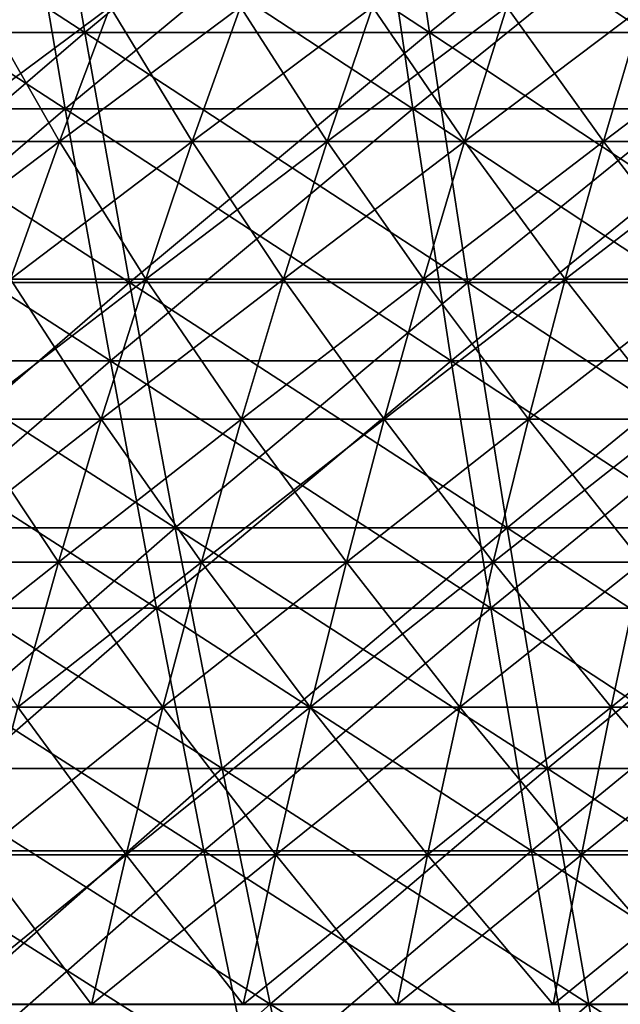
# Model space of a CAD drawing. Header units: millimetres. Extents: x -250 to 250, y -45 to 4150.
# Tile 443 of 656: x -42 to -32, y 3977 to 3993. Entities that reach past the tile are written whole.
import ezdxf

# ---------------------------------------------------------------- set-up
doc = ezdxf.new("R2010")
doc.units = ezdxf.units.MM
doc.header["$LTSCALE"] = 81.481481
for name, color, linetype in [('19', 7, 'CONTINUOUS'), ('20', 7, 'CONTINUOUS'), ('21', 7, 'CONTINUOUS'), ('22', 7, 'CONTINUOUS'), ('23', 7, 'CONTINUOUS'), ('24', 7, 'CONTINUOUS')]:
    doc.layers.add(name, color=color, linetype=linetype)

msp = doc.modelspace()

# ---------------------------------------------------------------- linework, layer by layer
at = {"layer": '19', "color": 7, "linetype": 'CONTINUOUS'}
for points in [[(-42.163, 3996.189, -192.522), (-47.231, 3991.873, -187.79), (-48.072, 3996.189, -191.132), (-42.163, 3996.189, -192.522)], [(-41.426, 3991.873, -189.156), (-47.231, 3991.873, -187.79), (-42.163, 3996.189, -192.522), (-41.426, 3991.873, -189.156)], [(-36.214, 3996.189, -193.729), (-41.426, 3991.873, -189.156), (-42.163, 3996.189, -192.522), (-36.214, 3996.189, -193.729)], [(-35.581, 3991.873, -190.342), (-41.426, 3991.873, -189.156), (-36.214, 3996.189, -193.729), (-35.581, 3991.873, -190.342)], [(-30.231, 3996.189, -194.752), (-35.581, 3991.873, -190.342), (-36.214, 3996.189, -193.729), (-30.231, 3996.189, -194.752)], [(-29.703, 3991.873, -191.347), (-35.581, 3991.873, -190.342), (-30.231, 3996.189, -194.752), (-29.703, 3991.873, -191.347)], [(-41.426, 3991.873, -189.156), (-46.368, 3987.635, -184.357), (-47.231, 3991.873, -187.79), (-41.426, 3991.873, -189.156)], [(-40.668, 3987.635, -185.698), (-46.368, 3987.635, -184.357), (-41.426, 3991.873, -189.156), (-40.668, 3987.635, -185.698)], [(-35.581, 3991.873, -190.342), (-40.668, 3987.635, -185.698), (-41.426, 3991.873, -189.156), (-35.581, 3991.873, -190.342)], [(-34.931, 3987.635, -186.862), (-40.668, 3987.635, -185.698), (-35.581, 3991.873, -190.342), (-34.931, 3987.635, -186.862)], [(-29.703, 3991.873, -191.347), (-34.931, 3987.635, -186.862), (-35.581, 3991.873, -190.342), (-29.703, 3991.873, -191.347)], [(-29.16, 3987.635, -187.849), (-34.931, 3987.635, -186.862), (-29.703, 3991.873, -191.347), (-29.16, 3987.635, -187.849)], [(-40.668, 3987.635, -185.698), (-45.482, 3983.475, -180.834), (-46.368, 3987.635, -184.357), (-40.668, 3987.635, -185.698)], [(-39.891, 3983.475, -182.149), (-45.482, 3983.475, -180.834), (-40.668, 3987.635, -185.698), (-39.891, 3983.475, -182.149)], [(-34.931, 3987.635, -186.862), (-39.891, 3983.475, -182.149), (-40.668, 3987.635, -185.698), (-34.931, 3987.635, -186.862)], [(-34.263, 3983.475, -183.291), (-39.891, 3983.475, -182.149), (-34.931, 3987.635, -186.862), (-34.263, 3983.475, -183.291)], [(-29.16, 3987.635, -187.849), (-34.263, 3983.475, -183.291), (-34.931, 3987.635, -186.862), (-29.16, 3987.635, -187.849)], [(-28.602, 3983.475, -184.259), (-34.263, 3983.475, -183.291), (-29.16, 3987.635, -187.849), (-28.602, 3983.475, -184.259)], [(-39.891, 3983.475, -182.149), (-44.573, 3979.397, -177.223), (-45.482, 3983.475, -180.834), (-39.891, 3983.475, -182.149)], [(-39.095, 3979.397, -178.511), (-44.573, 3979.397, -177.223), (-39.891, 3983.475, -182.149), (-39.095, 3979.397, -178.511)], [(-34.263, 3983.475, -183.291), (-39.095, 3979.397, -178.511), (-39.891, 3983.475, -182.149), (-34.263, 3983.475, -183.291)], [(-33.579, 3979.397, -179.631), (-39.095, 3979.397, -178.511), (-34.263, 3983.475, -183.291), (-33.579, 3979.397, -179.631)], [(-28.602, 3983.475, -184.259), (-33.579, 3979.397, -179.631), (-34.263, 3983.475, -183.291), (-28.602, 3983.475, -184.259)], [(-28.031, 3979.397, -180.579), (-33.579, 3979.397, -179.631), (-28.602, 3983.475, -184.259), (-28.031, 3979.397, -180.579)], [(-39.095, 3979.397, -178.511), (-43.643, 3975.402, -173.525), (-44.573, 3979.397, -177.223), (-39.095, 3979.397, -178.511)], [(-38.279, 3975.402, -174.787), (-43.643, 3975.402, -173.525), (-39.095, 3979.397, -178.511), (-38.279, 3975.402, -174.787)], [(-33.579, 3979.397, -179.631), (-38.279, 3975.402, -174.787), (-39.095, 3979.397, -178.511), (-33.579, 3979.397, -179.631)], [(-32.878, 3975.402, -175.882), (-38.279, 3975.402, -174.787), (-33.579, 3979.397, -179.631), (-32.878, 3975.402, -175.882)], [(-28.031, 3979.397, -180.579), (-32.878, 3975.402, -175.882), (-33.579, 3979.397, -179.631), (-28.031, 3979.397, -180.579)], [(-27.446, 3975.402, -176.812), (-32.878, 3975.402, -175.882), (-28.031, 3979.397, -180.579), (-27.446, 3975.402, -176.812)]]:
    msp.add_3dface(points, dxfattribs=at)
at = {"layer": '20', "color": 7, "linetype": 'CONTINUOUS'}
for points in [[(-47.231, 3991.873, 187.79), (-41.426, 3991.873, 189.156), (-48.072, 3996.189, 191.132), (-47.231, 3991.873, 187.79)], [(-48.072, 3996.189, 191.132), (-41.426, 3991.873, 189.156), (-42.163, 3996.189, 192.522), (-48.072, 3996.189, 191.132)], [(-41.426, 3991.873, 189.156), (-35.581, 3991.873, 190.342), (-42.163, 3996.189, 192.522), (-41.426, 3991.873, 189.156)], [(-42.163, 3996.189, 192.522), (-35.581, 3991.873, 190.342), (-36.214, 3996.189, 193.729), (-42.163, 3996.189, 192.522)], [(-35.581, 3991.873, 190.342), (-29.703, 3991.873, 191.347), (-36.214, 3996.189, 193.729), (-35.581, 3991.873, 190.342)], [(-36.214, 3996.189, 193.729), (-29.703, 3991.873, 191.347), (-30.231, 3996.189, 194.752), (-36.214, 3996.189, 193.729)], [(-46.368, 3987.635, 184.357), (-40.668, 3987.635, 185.698), (-47.231, 3991.873, 187.79), (-46.368, 3987.635, 184.357)], [(-47.231, 3991.873, 187.79), (-40.668, 3987.635, 185.698), (-41.426, 3991.873, 189.156), (-47.231, 3991.873, 187.79)], [(-40.668, 3987.635, 185.698), (-34.931, 3987.635, 186.862), (-41.426, 3991.873, 189.156), (-40.668, 3987.635, 185.698)], [(-41.426, 3991.873, 189.156), (-34.931, 3987.635, 186.862), (-35.581, 3991.873, 190.342), (-41.426, 3991.873, 189.156)], [(-34.931, 3987.635, 186.862), (-29.16, 3987.635, 187.849), (-35.581, 3991.873, 190.342), (-34.931, 3987.635, 186.862)], [(-35.581, 3991.873, 190.342), (-29.16, 3987.635, 187.849), (-29.703, 3991.873, 191.347), (-35.581, 3991.873, 190.342)], [(-45.482, 3983.475, 180.834), (-39.891, 3983.475, 182.149), (-46.368, 3987.635, 184.357), (-45.482, 3983.475, 180.834)], [(-46.368, 3987.635, 184.357), (-39.891, 3983.475, 182.149), (-40.668, 3987.635, 185.698), (-46.368, 3987.635, 184.357)], [(-39.891, 3983.475, 182.149), (-34.263, 3983.475, 183.291), (-40.668, 3987.635, 185.698), (-39.891, 3983.475, 182.149)], [(-40.668, 3987.635, 185.698), (-34.263, 3983.475, 183.291), (-34.931, 3987.635, 186.862), (-40.668, 3987.635, 185.698)], [(-34.263, 3983.475, 183.291), (-28.602, 3983.475, 184.259), (-34.931, 3987.635, 186.862), (-34.263, 3983.475, 183.291)], [(-34.931, 3987.635, 186.862), (-28.602, 3983.475, 184.259), (-29.16, 3987.635, 187.849), (-34.931, 3987.635, 186.862)], [(-44.573, 3979.397, 177.223), (-39.095, 3979.397, 178.511), (-45.482, 3983.475, 180.834), (-44.573, 3979.397, 177.223)], [(-45.482, 3983.475, 180.834), (-39.095, 3979.397, 178.511), (-39.891, 3983.475, 182.149), (-45.482, 3983.475, 180.834)], [(-39.095, 3979.397, 178.511), (-33.579, 3979.397, 179.631), (-39.891, 3983.475, 182.149), (-39.095, 3979.397, 178.511)], [(-39.891, 3983.475, 182.149), (-33.579, 3979.397, 179.631), (-34.263, 3983.475, 183.291), (-39.891, 3983.475, 182.149)], [(-33.579, 3979.397, 179.631), (-28.031, 3979.397, 180.579), (-34.263, 3983.475, 183.291), (-33.579, 3979.397, 179.631)], [(-34.263, 3983.475, 183.291), (-28.031, 3979.397, 180.579), (-28.602, 3983.475, 184.259), (-34.263, 3983.475, 183.291)], [(-43.643, 3975.402, 173.525), (-38.279, 3975.402, 174.787), (-44.573, 3979.397, 177.223), (-43.643, 3975.402, 173.525)], [(-44.573, 3979.397, 177.223), (-38.279, 3975.402, 174.787), (-39.095, 3979.397, 178.511), (-44.573, 3979.397, 177.223)], [(-38.279, 3975.402, 174.787), (-32.878, 3975.402, 175.882), (-39.095, 3979.397, 178.511), (-38.279, 3975.402, 174.787)], [(-39.095, 3979.397, 178.511), (-32.878, 3975.402, 175.882), (-33.579, 3979.397, 179.631), (-39.095, 3979.397, 178.511)], [(-32.878, 3975.402, 175.882), (-27.446, 3975.402, 176.812), (-33.579, 3979.397, 179.631), (-32.878, 3975.402, 175.882)], [(-33.579, 3979.397, 179.631), (-27.446, 3975.402, 176.812), (-28.031, 3979.397, 180.579), (-33.579, 3979.397, 179.631)]]:
    msp.add_3dface(points, dxfattribs=at)
at = {"layer": '21', "color": 7, "linetype": 'CONTINUOUS'}
for points in [[(-41.828, 3997.437, 190.995), (-46.857, 3993.156, 186.302), (-47.69, 3997.437, 189.616), (-41.828, 3997.437, 190.995)], [(-41.097, 3993.156, 187.657), (-46.857, 3993.156, 186.302), (-41.828, 3997.437, 190.995), (-41.097, 3993.156, 187.657)], [(-35.927, 3997.437, 192.192), (-41.097, 3993.156, 187.657), (-41.828, 3997.437, 190.995), (-35.927, 3997.437, 192.192)], [(-35.299, 3993.156, 188.833), (-41.097, 3993.156, 187.657), (-35.927, 3997.437, 192.192), (-35.299, 3993.156, 188.833)], [(-29.991, 3997.437, 193.208), (-35.299, 3993.156, 188.833), (-35.927, 3997.437, 192.192), (-29.991, 3997.437, 193.208)], [(-29.467, 3993.156, 189.831), (-35.299, 3993.156, 188.833), (-29.991, 3997.437, 193.208), (-29.467, 3993.156, 189.831)], [(-41.097, 3993.156, 187.657), (-46.001, 3988.952, 182.897), (-46.857, 3993.156, 186.302), (-41.097, 3993.156, 187.657)], [(-40.346, 3988.952, 184.227), (-46.001, 3988.952, 182.897), (-41.097, 3993.156, 187.657), (-40.346, 3988.952, 184.227)], [(-35.299, 3993.156, 188.833), (-40.346, 3988.952, 184.227), (-41.097, 3993.156, 187.657), (-35.299, 3993.156, 188.833)], [(-34.654, 3988.952, 185.382), (-40.346, 3988.952, 184.227), (-35.299, 3993.156, 188.833), (-34.654, 3988.952, 185.382)], [(-29.467, 3993.156, 189.831), (-34.654, 3988.952, 185.382), (-35.299, 3993.156, 188.833), (-29.467, 3993.156, 189.831)], [(-28.929, 3988.952, 186.361), (-34.654, 3988.952, 185.382), (-29.467, 3993.156, 189.831), (-28.929, 3988.952, 186.361)], [(-40.346, 3988.952, 184.227), (-45.122, 3984.826, 179.403), (-46.001, 3988.952, 182.897), (-40.346, 3988.952, 184.227)], [(-39.576, 3984.826, 180.708), (-45.122, 3984.826, 179.403), (-40.346, 3988.952, 184.227), (-39.576, 3984.826, 180.708)], [(-34.654, 3988.952, 185.382), (-39.576, 3984.826, 180.708), (-40.346, 3988.952, 184.227), (-34.654, 3988.952, 185.382)], [(-33.992, 3984.826, 181.841), (-39.576, 3984.826, 180.708), (-34.654, 3988.952, 185.382), (-33.992, 3984.826, 181.841)], [(-28.929, 3988.952, 186.361), (-33.992, 3984.826, 181.841), (-34.654, 3988.952, 185.382), (-28.929, 3988.952, 186.361)], [(-28.376, 3984.826, 182.801), (-33.992, 3984.826, 181.841), (-28.929, 3988.952, 186.361), (-28.376, 3984.826, 182.801)], [(-39.576, 3984.826, 180.708), (-44.221, 3980.78, 175.822), (-45.122, 3984.826, 179.403), (-39.576, 3984.826, 180.708)], [(-38.786, 3980.78, 177.1), (-44.221, 3980.78, 175.822), (-39.576, 3984.826, 180.708), (-38.786, 3980.78, 177.1)], [(-33.992, 3984.826, 181.841), (-38.786, 3980.78, 177.1), (-39.576, 3984.826, 180.708), (-33.992, 3984.826, 181.841)], [(-33.313, 3980.78, 178.21), (-38.786, 3980.78, 177.1), (-33.992, 3984.826, 181.841), (-33.313, 3980.78, 178.21)], [(-28.376, 3984.826, 182.801), (-33.313, 3980.78, 178.21), (-33.992, 3984.826, 181.841), (-28.376, 3984.826, 182.801)], [(-27.81, 3980.78, 179.152), (-33.313, 3980.78, 178.21), (-28.376, 3984.826, 182.801), (-27.81, 3980.78, 179.152)], [(-38.786, 3980.78, 177.1), (-43.299, 3976.818, 172.154), (-44.221, 3980.78, 175.822), (-38.786, 3980.78, 177.1)], [(-37.977, 3976.818, 173.406), (-43.299, 3976.818, 172.154), (-38.786, 3980.78, 177.1), (-37.977, 3976.818, 173.406)], [(-33.313, 3980.78, 178.21), (-37.977, 3976.818, 173.406), (-38.786, 3980.78, 177.1), (-33.313, 3980.78, 178.21)], [(-32.618, 3976.818, 174.493), (-37.977, 3976.818, 173.406), (-33.313, 3980.78, 178.21), (-32.618, 3976.818, 174.493)], [(-27.81, 3980.78, 179.152), (-32.618, 3976.818, 174.493), (-33.313, 3980.78, 178.21), (-27.81, 3980.78, 179.152)], [(-27.229, 3976.818, 175.415), (-32.618, 3976.818, 174.493), (-27.81, 3980.78, 179.152), (-27.229, 3976.818, 175.415)], [(-37.977, 3976.818, 173.406), (-42.355, 3972.939, 168.403), (-43.299, 3976.818, 172.154), (-37.977, 3976.818, 173.406)], [(-37.149, 3972.939, 169.627), (-42.355, 3972.939, 168.403), (-37.977, 3976.818, 173.406), (-37.149, 3972.939, 169.627)], [(-32.618, 3976.818, 174.493), (-37.149, 3972.939, 169.627), (-37.977, 3976.818, 173.406), (-32.618, 3976.818, 174.493)], [(-31.908, 3972.939, 170.691), (-37.149, 3972.939, 169.627), (-32.618, 3976.818, 174.493), (-31.908, 3972.939, 170.691)], [(-27.229, 3976.818, 175.415), (-31.908, 3972.939, 170.691), (-32.618, 3976.818, 174.493), (-27.229, 3976.818, 175.415)]]:
    msp.add_3dface(points, dxfattribs=at)
at = {"layer": '22', "color": 7, "linetype": 'CONTINUOUS'}
for points in [[(-46.857, 3993.156, -186.302), (-41.097, 3993.156, -187.657), (-47.69, 3997.437, -189.616), (-46.857, 3993.156, -186.302)], [(-47.69, 3997.437, -189.616), (-41.097, 3993.156, -187.657), (-41.828, 3997.437, -190.995), (-47.69, 3997.437, -189.616)], [(-41.097, 3993.156, -187.657), (-35.299, 3993.156, -188.833), (-41.828, 3997.437, -190.995), (-41.097, 3993.156, -187.657)], [(-41.828, 3997.437, -190.995), (-35.299, 3993.156, -188.833), (-35.927, 3997.437, -192.192), (-41.828, 3997.437, -190.995)], [(-35.299, 3993.156, -188.833), (-29.467, 3993.156, -189.831), (-35.927, 3997.437, -192.192), (-35.299, 3993.156, -188.833)], [(-35.927, 3997.437, -192.192), (-29.467, 3993.156, -189.831), (-29.991, 3997.437, -193.208), (-35.927, 3997.437, -192.192)], [(-46.001, 3988.952, -182.897), (-40.346, 3988.952, -184.227), (-46.857, 3993.156, -186.302), (-46.001, 3988.952, -182.897)], [(-46.857, 3993.156, -186.302), (-40.346, 3988.952, -184.227), (-41.097, 3993.156, -187.657), (-46.857, 3993.156, -186.302)], [(-40.346, 3988.952, -184.227), (-34.654, 3988.952, -185.382), (-41.097, 3993.156, -187.657), (-40.346, 3988.952, -184.227)], [(-41.097, 3993.156, -187.657), (-34.654, 3988.952, -185.382), (-35.299, 3993.156, -188.833), (-41.097, 3993.156, -187.657)], [(-34.654, 3988.952, -185.382), (-28.929, 3988.952, -186.361), (-35.299, 3993.156, -188.833), (-34.654, 3988.952, -185.382)], [(-35.299, 3993.156, -188.833), (-28.929, 3988.952, -186.361), (-29.467, 3993.156, -189.831), (-35.299, 3993.156, -188.833)], [(-45.122, 3984.826, -179.403), (-39.576, 3984.826, -180.708), (-46.001, 3988.952, -182.897), (-45.122, 3984.826, -179.403)], [(-46.001, 3988.952, -182.897), (-39.576, 3984.826, -180.708), (-40.346, 3988.952, -184.227), (-46.001, 3988.952, -182.897)], [(-39.576, 3984.826, -180.708), (-33.992, 3984.826, -181.841), (-40.346, 3988.952, -184.227), (-39.576, 3984.826, -180.708)], [(-40.346, 3988.952, -184.227), (-33.992, 3984.826, -181.841), (-34.654, 3988.952, -185.382), (-40.346, 3988.952, -184.227)], [(-33.992, 3984.826, -181.841), (-28.376, 3984.826, -182.801), (-34.654, 3988.952, -185.382), (-33.992, 3984.826, -181.841)], [(-34.654, 3988.952, -185.382), (-28.376, 3984.826, -182.801), (-28.929, 3988.952, -186.361), (-34.654, 3988.952, -185.382)], [(-44.221, 3980.78, -175.822), (-38.786, 3980.78, -177.1), (-45.122, 3984.826, -179.403), (-44.221, 3980.78, -175.822)], [(-45.122, 3984.826, -179.403), (-38.786, 3980.78, -177.1), (-39.576, 3984.826, -180.708), (-45.122, 3984.826, -179.403)], [(-38.786, 3980.78, -177.1), (-33.313, 3980.78, -178.21), (-39.576, 3984.826, -180.708), (-38.786, 3980.78, -177.1)], [(-39.576, 3984.826, -180.708), (-33.313, 3980.78, -178.21), (-33.992, 3984.826, -181.841), (-39.576, 3984.826, -180.708)], [(-33.313, 3980.78, -178.21), (-27.81, 3980.78, -179.152), (-33.992, 3984.826, -181.841), (-33.313, 3980.78, -178.21)], [(-33.992, 3984.826, -181.841), (-27.81, 3980.78, -179.152), (-28.376, 3984.826, -182.801), (-33.992, 3984.826, -181.841)], [(-43.299, 3976.818, -172.154), (-37.977, 3976.818, -173.406), (-44.221, 3980.78, -175.822), (-43.299, 3976.818, -172.154)], [(-44.221, 3980.78, -175.822), (-37.977, 3976.818, -173.406), (-38.786, 3980.78, -177.1), (-44.221, 3980.78, -175.822)], [(-37.977, 3976.818, -173.406), (-32.618, 3976.818, -174.493), (-38.786, 3980.78, -177.1), (-37.977, 3976.818, -173.406)], [(-38.786, 3980.78, -177.1), (-32.618, 3976.818, -174.493), (-33.313, 3980.78, -178.21), (-38.786, 3980.78, -177.1)], [(-32.618, 3976.818, -174.493), (-27.229, 3976.818, -175.415), (-33.313, 3980.78, -178.21), (-32.618, 3976.818, -174.493)], [(-33.313, 3980.78, -178.21), (-27.229, 3976.818, -175.415), (-27.81, 3980.78, -179.152), (-33.313, 3980.78, -178.21)], [(-42.355, 3972.939, -168.403), (-37.149, 3972.939, -169.627), (-43.299, 3976.818, -172.154), (-42.355, 3972.939, -168.403)], [(-43.299, 3976.818, -172.154), (-37.149, 3972.939, -169.627), (-37.977, 3976.818, -173.406), (-43.299, 3976.818, -172.154)], [(-37.149, 3972.939, -169.627), (-31.908, 3972.939, -170.691), (-37.977, 3976.818, -173.406), (-37.149, 3972.939, -169.627)], [(-37.977, 3976.818, -173.406), (-31.908, 3972.939, -170.691), (-32.618, 3976.818, -174.493), (-37.977, 3976.818, -173.406)], [(-31.908, 3972.939, -170.691), (-26.636, 3972.939, -171.593), (-32.618, 3976.818, -174.493), (-31.908, 3972.939, -170.691)], [(-32.618, 3976.818, -174.493), (-26.636, 3972.939, -171.593), (-27.229, 3976.818, -175.415), (-32.618, 3976.818, -174.493)]]:
    msp.add_3dface(points, dxfattribs=at)
at = {"layer": '23', "color": 7, "linetype": 'CONTINUOUS'}
for points in [[(-43.72, 3991.325, 70.61), (-41.525, 3991.325, 71.923), (-42.819, 3993.592, 69.154), (-43.72, 3991.325, 70.61)], [(-42.819, 3993.592, 69.154), (-41.525, 3991.325, 71.923), (-40.669, 3993.592, 70.44), (-42.819, 3993.592, 69.154)], [(-41.525, 3991.325, 71.923), (-39.29, 3991.325, 73.167), (-40.669, 3993.592, 70.44), (-41.525, 3991.325, 71.923)], [(-40.669, 3993.592, 70.44), (-39.29, 3991.325, 73.167), (-38.48, 3993.592, 71.659), (-40.669, 3993.592, 70.44)], [(-39.29, 3991.325, 73.167), (-37.018, 3991.325, 74.343), (-38.48, 3993.592, 71.659), (-39.29, 3991.325, 73.167)], [(-38.48, 3993.592, 71.659), (-37.018, 3991.325, 74.343), (-36.255, 3993.592, 72.81), (-38.48, 3993.592, 71.659)], [(-37.018, 3991.325, 74.343), (-34.711, 3991.325, 75.447), (-36.255, 3993.592, 72.81), (-37.018, 3991.325, 74.343)], [(-36.255, 3993.592, 72.81), (-34.711, 3991.325, 75.447), (-33.996, 3993.592, 73.892), (-36.255, 3993.592, 72.81)], [(-34.711, 3991.325, 75.447), (-32.371, 3991.325, 76.481), (-33.996, 3993.592, 73.892), (-34.711, 3991.325, 75.447)], [(-33.996, 3993.592, 73.892), (-32.371, 3991.325, 76.481), (-31.704, 3993.592, 74.904), (-33.996, 3993.592, 73.892)], [(-32.371, 3991.325, 76.481), (-30.001, 3991.325, 77.441), (-31.704, 3993.592, 74.904), (-32.371, 3991.325, 76.481)], [(-43.72, 3991.325, 70.61), (-42.349, 3989.011, 73.351), (-41.525, 3991.325, 71.923), (-43.72, 3991.325, 70.61)], [(-42.349, 3989.011, 73.351), (-40.07, 3989.011, 74.62), (-41.525, 3991.325, 71.923), (-42.349, 3989.011, 73.351)], [(-41.525, 3991.325, 71.923), (-40.07, 3989.011, 74.62), (-39.29, 3991.325, 73.167), (-41.525, 3991.325, 71.923)], [(-40.07, 3989.011, 74.62), (-37.753, 3989.011, 75.819), (-39.29, 3991.325, 73.167), (-40.07, 3989.011, 74.62)], [(-39.29, 3991.325, 73.167), (-37.753, 3989.011, 75.819), (-37.018, 3991.325, 74.343), (-39.29, 3991.325, 73.167)], [(-37.753, 3989.011, 75.819), (-35.4, 3989.011, 76.945), (-37.018, 3991.325, 74.343), (-37.753, 3989.011, 75.819)], [(-37.018, 3991.325, 74.343), (-35.4, 3989.011, 76.945), (-34.711, 3991.325, 75.447), (-37.018, 3991.325, 74.343)], [(-35.4, 3989.011, 76.945), (-33.014, 3989.011, 77.999), (-34.711, 3991.325, 75.447), (-35.4, 3989.011, 76.945)], [(-34.711, 3991.325, 75.447), (-33.014, 3989.011, 77.999), (-32.371, 3991.325, 76.481), (-34.711, 3991.325, 75.447)], [(-33.014, 3989.011, 77.999), (-30.596, 3989.011, 78.979), (-32.371, 3991.325, 76.481), (-33.014, 3989.011, 77.999)], [(-32.371, 3991.325, 76.481), (-30.596, 3989.011, 78.979), (-30.001, 3991.325, 77.441), (-32.371, 3991.325, 76.481)], [(-43.141, 3986.652, 74.723), (-40.82, 3986.652, 76.016), (-42.349, 3989.011, 73.351), (-43.141, 3986.652, 74.723)], [(-42.349, 3989.011, 73.351), (-40.82, 3986.652, 76.016), (-40.07, 3989.011, 74.62), (-42.349, 3989.011, 73.351)], [(-40.82, 3986.652, 76.016), (-38.459, 3986.652, 77.237), (-40.07, 3989.011, 74.62), (-40.82, 3986.652, 76.016)], [(-40.07, 3989.011, 74.62), (-38.459, 3986.652, 77.237), (-37.753, 3989.011, 75.819), (-40.07, 3989.011, 74.62)], [(-38.459, 3986.652, 77.237), (-36.063, 3986.652, 78.385), (-37.753, 3989.011, 75.819), (-38.459, 3986.652, 77.237)], [(-37.753, 3989.011, 75.819), (-36.063, 3986.652, 78.385), (-35.4, 3989.011, 76.945), (-37.753, 3989.011, 75.819)], [(-36.063, 3986.652, 78.385), (-33.632, 3986.652, 79.458), (-35.4, 3989.011, 76.945), (-36.063, 3986.652, 78.385)], [(-35.4, 3989.011, 76.945), (-33.632, 3986.652, 79.458), (-33.014, 3989.011, 77.999), (-35.4, 3989.011, 76.945)], [(-33.632, 3986.652, 79.458), (-31.169, 3986.652, 80.456), (-33.014, 3989.011, 77.999), (-33.632, 3986.652, 79.458)], [(-33.014, 3989.011, 77.999), (-31.169, 3986.652, 80.456), (-30.596, 3989.011, 78.979), (-33.014, 3989.011, 77.999)], [(-43.901, 3984.251, 76.038), (-41.538, 3984.251, 77.354), (-43.141, 3986.652, 74.723), (-43.901, 3984.251, 76.038)], [(-43.141, 3986.652, 74.723), (-41.538, 3984.251, 77.354), (-40.82, 3986.652, 76.016), (-43.141, 3986.652, 74.723)], [(-41.538, 3984.251, 77.354), (-39.136, 3984.251, 78.596), (-40.82, 3986.652, 76.016), (-41.538, 3984.251, 77.354)], [(-40.82, 3986.652, 76.016), (-39.136, 3984.251, 78.596), (-38.459, 3986.652, 77.237), (-40.82, 3986.652, 76.016)], [(-39.136, 3984.251, 78.596), (-36.697, 3984.251, 79.764), (-38.459, 3986.652, 77.237), (-39.136, 3984.251, 78.596)], [(-38.459, 3986.652, 77.237), (-36.697, 3984.251, 79.764), (-36.063, 3986.652, 78.385), (-38.459, 3986.652, 77.237)], [(-36.697, 3984.251, 79.764), (-34.224, 3984.251, 80.857), (-36.063, 3986.652, 78.385), (-36.697, 3984.251, 79.764)], [(-36.063, 3986.652, 78.385), (-34.224, 3984.251, 80.857), (-33.632, 3986.652, 79.458), (-36.063, 3986.652, 78.385)], [(-34.224, 3984.251, 80.857), (-31.717, 3984.251, 81.872), (-33.632, 3986.652, 79.458), (-34.224, 3984.251, 80.857)], [(-33.632, 3986.652, 79.458), (-31.717, 3984.251, 81.872), (-31.169, 3986.652, 80.456), (-33.632, 3986.652, 79.458)], [(-43.901, 3984.251, 76.038), (-42.225, 3981.809, 78.633), (-41.538, 3984.251, 77.354), (-43.901, 3984.251, 76.038)], [(-42.225, 3981.809, 78.633), (-39.784, 3981.809, 79.896), (-41.538, 3984.251, 77.354), (-42.225, 3981.809, 78.633)], [(-41.538, 3984.251, 77.354), (-39.784, 3981.809, 79.896), (-39.136, 3984.251, 78.596), (-41.538, 3984.251, 77.354)], [(-39.784, 3981.809, 79.896), (-37.304, 3981.809, 81.083), (-39.136, 3984.251, 78.596), (-39.784, 3981.809, 79.896)], [(-39.136, 3984.251, 78.596), (-37.304, 3981.809, 81.083), (-36.697, 3984.251, 79.764), (-39.136, 3984.251, 78.596)], [(-37.304, 3981.809, 81.083), (-34.79, 3981.809, 82.194), (-36.697, 3984.251, 79.764), (-37.304, 3981.809, 81.083)], [(-36.697, 3984.251, 79.764), (-34.79, 3981.809, 82.194), (-34.224, 3984.251, 80.857), (-36.697, 3984.251, 79.764)], [(-34.79, 3981.809, 82.194), (-32.242, 3981.809, 83.226), (-34.224, 3984.251, 80.857), (-34.79, 3981.809, 82.194)], [(-34.224, 3984.251, 80.857), (-32.242, 3981.809, 83.226), (-31.717, 3984.251, 81.872), (-34.224, 3984.251, 80.857)], [(-32.242, 3981.809, 83.226), (-29.664, 3981.809, 84.179), (-31.717, 3984.251, 81.872), (-32.242, 3981.809, 83.226)], [(-42.88, 3979.328, 79.852), (-40.4, 3979.328, 81.135), (-42.225, 3981.809, 78.633), (-42.88, 3979.328, 79.852)], [(-42.225, 3981.809, 78.633), (-40.4, 3979.328, 81.135), (-39.784, 3981.809, 79.896), (-42.225, 3981.809, 78.633)], [(-40.4, 3979.328, 81.135), (-37.883, 3979.328, 82.341), (-39.784, 3981.809, 79.896), (-40.4, 3979.328, 81.135)], [(-39.784, 3981.809, 79.896), (-37.883, 3979.328, 82.341), (-37.304, 3981.809, 81.083), (-39.784, 3981.809, 79.896)], [(-37.883, 3979.328, 82.341), (-35.329, 3979.328, 83.468), (-37.304, 3981.809, 81.083), (-37.883, 3979.328, 82.341)], [(-37.304, 3981.809, 81.083), (-35.329, 3979.328, 83.468), (-34.79, 3981.809, 82.194), (-37.304, 3981.809, 81.083)], [(-35.329, 3979.328, 83.468), (-32.742, 3979.328, 84.517), (-34.79, 3981.809, 82.194), (-35.329, 3979.328, 83.468)], [(-34.79, 3981.809, 82.194), (-32.742, 3979.328, 84.517), (-32.242, 3981.809, 83.226), (-34.79, 3981.809, 82.194)], [(-32.742, 3979.328, 84.517), (-30.124, 3979.328, 85.485), (-32.242, 3981.809, 83.226), (-32.742, 3979.328, 84.517)], [(-32.242, 3981.809, 83.226), (-30.124, 3979.328, 85.485), (-29.664, 3981.809, 84.179), (-32.242, 3981.809, 83.226)], [(-43.502, 3976.809, 81.011), (-40.987, 3976.809, 82.312), (-42.88, 3979.328, 79.852), (-43.502, 3976.809, 81.011)], [(-42.88, 3979.328, 79.852), (-40.987, 3976.809, 82.312), (-40.4, 3979.328, 81.135), (-42.88, 3979.328, 79.852)], [(-40.987, 3976.809, 82.312), (-38.432, 3976.809, 83.535), (-40.4, 3979.328, 81.135), (-40.987, 3976.809, 82.312)], [(-40.4, 3979.328, 81.135), (-38.432, 3976.809, 83.535), (-37.883, 3979.328, 82.341), (-40.4, 3979.328, 81.135)], [(-38.432, 3976.809, 83.535), (-35.842, 3976.809, 84.679), (-37.883, 3979.328, 82.341), (-38.432, 3976.809, 83.535)], [(-37.883, 3979.328, 82.341), (-35.842, 3976.809, 84.679), (-35.329, 3979.328, 83.468), (-37.883, 3979.328, 82.341)], [(-35.842, 3976.809, 84.679), (-33.217, 3976.809, 85.743), (-35.329, 3979.328, 83.468), (-35.842, 3976.809, 84.679)], [(-35.329, 3979.328, 83.468), (-33.217, 3976.809, 85.743), (-32.742, 3979.328, 84.517), (-35.329, 3979.328, 83.468)], [(-33.217, 3976.809, 85.743), (-30.561, 3976.809, 86.725), (-32.742, 3979.328, 84.517), (-33.217, 3976.809, 85.743)], [(-32.742, 3979.328, 84.517), (-30.561, 3976.809, 86.725), (-30.124, 3979.328, 85.485), (-32.742, 3979.328, 84.517)]]:
    msp.add_3dface(points, dxfattribs=at)
at = {"layer": '24', "color": 7, "linetype": 'CONTINUOUS'}
for points in [[(-41.525, 3991.325, -71.923), (-43.72, 3991.325, -70.61), (-40.669, 3993.592, -70.44), (-41.525, 3991.325, -71.923)], [(-40.669, 3993.592, -70.44), (-43.72, 3991.325, -70.61), (-42.819, 3993.592, -69.154), (-40.669, 3993.592, -70.44)], [(-39.29, 3991.325, -73.167), (-41.525, 3991.325, -71.923), (-38.48, 3993.592, -71.659), (-39.29, 3991.325, -73.167)], [(-38.48, 3993.592, -71.659), (-41.525, 3991.325, -71.923), (-40.669, 3993.592, -70.44), (-38.48, 3993.592, -71.659)], [(-37.018, 3991.325, -74.343), (-39.29, 3991.325, -73.167), (-36.255, 3993.592, -72.81), (-37.018, 3991.325, -74.343)], [(-36.255, 3993.592, -72.81), (-39.29, 3991.325, -73.167), (-38.48, 3993.592, -71.659), (-36.255, 3993.592, -72.81)], [(-34.711, 3991.325, -75.447), (-37.018, 3991.325, -74.343), (-33.996, 3993.592, -73.892), (-34.711, 3991.325, -75.447)], [(-33.996, 3993.592, -73.892), (-37.018, 3991.325, -74.343), (-36.255, 3993.592, -72.81), (-33.996, 3993.592, -73.892)], [(-32.371, 3991.325, -76.481), (-34.711, 3991.325, -75.447), (-31.704, 3993.592, -74.904), (-32.371, 3991.325, -76.481)], [(-31.704, 3993.592, -74.904), (-34.711, 3991.325, -75.447), (-33.996, 3993.592, -73.892), (-31.704, 3993.592, -74.904)], [(-30.001, 3991.325, -77.441), (-32.371, 3991.325, -76.481), (-29.382, 3993.592, -75.845), (-30.001, 3991.325, -77.441)], [(-29.382, 3993.592, -75.845), (-32.371, 3991.325, -76.481), (-31.704, 3993.592, -74.904), (-29.382, 3993.592, -75.845)], [(-42.349, 3989.011, -73.351), (-44.588, 3989.011, -72.012), (-41.525, 3991.325, -71.923), (-42.349, 3989.011, -73.351)], [(-41.525, 3991.325, -71.923), (-44.588, 3989.011, -72.012), (-43.72, 3991.325, -70.61), (-41.525, 3991.325, -71.923)], [(-40.07, 3989.011, -74.62), (-42.349, 3989.011, -73.351), (-39.29, 3991.325, -73.167), (-40.07, 3989.011, -74.62)], [(-39.29, 3991.325, -73.167), (-42.349, 3989.011, -73.351), (-41.525, 3991.325, -71.923), (-39.29, 3991.325, -73.167)], [(-37.753, 3989.011, -75.819), (-40.07, 3989.011, -74.62), (-37.018, 3991.325, -74.343), (-37.753, 3989.011, -75.819)], [(-37.018, 3991.325, -74.343), (-40.07, 3989.011, -74.62), (-39.29, 3991.325, -73.167), (-37.018, 3991.325, -74.343)], [(-35.4, 3989.011, -76.945), (-37.753, 3989.011, -75.819), (-34.711, 3991.325, -75.447), (-35.4, 3989.011, -76.945)], [(-34.711, 3991.325, -75.447), (-37.753, 3989.011, -75.819), (-37.018, 3991.325, -74.343), (-34.711, 3991.325, -75.447)], [(-33.014, 3989.011, -77.999), (-35.4, 3989.011, -76.945), (-32.371, 3991.325, -76.481), (-33.014, 3989.011, -77.999)], [(-32.371, 3991.325, -76.481), (-35.4, 3989.011, -76.945), (-34.711, 3991.325, -75.447), (-32.371, 3991.325, -76.481)], [(-30.596, 3989.011, -78.979), (-33.014, 3989.011, -77.999), (-30.001, 3991.325, -77.441), (-30.596, 3989.011, -78.979)], [(-30.001, 3991.325, -77.441), (-33.014, 3989.011, -77.999), (-32.371, 3991.325, -76.481), (-30.001, 3991.325, -77.441)], [(-40.82, 3986.652, -76.016), (-43.141, 3986.652, -74.723), (-40.07, 3989.011, -74.62), (-40.82, 3986.652, -76.016)], [(-40.07, 3989.011, -74.62), (-43.141, 3986.652, -74.723), (-42.349, 3989.011, -73.351), (-40.07, 3989.011, -74.62)], [(-38.459, 3986.652, -77.237), (-40.82, 3986.652, -76.016), (-37.753, 3989.011, -75.819), (-38.459, 3986.652, -77.237)], [(-37.753, 3989.011, -75.819), (-40.82, 3986.652, -76.016), (-40.07, 3989.011, -74.62), (-37.753, 3989.011, -75.819)], [(-36.063, 3986.652, -78.385), (-38.459, 3986.652, -77.237), (-35.4, 3989.011, -76.945), (-36.063, 3986.652, -78.385)], [(-35.4, 3989.011, -76.945), (-38.459, 3986.652, -77.237), (-37.753, 3989.011, -75.819), (-35.4, 3989.011, -76.945)], [(-33.632, 3986.652, -79.458), (-36.063, 3986.652, -78.385), (-33.014, 3989.011, -77.999), (-33.632, 3986.652, -79.458)], [(-33.014, 3989.011, -77.999), (-36.063, 3986.652, -78.385), (-35.4, 3989.011, -76.945), (-33.014, 3989.011, -77.999)], [(-31.169, 3986.652, -80.456), (-33.632, 3986.652, -79.458), (-30.596, 3989.011, -78.979), (-31.169, 3986.652, -80.456)], [(-30.596, 3989.011, -78.979), (-33.632, 3986.652, -79.458), (-33.014, 3989.011, -77.999), (-30.596, 3989.011, -78.979)], [(-41.538, 3984.251, -77.354), (-43.901, 3984.251, -76.038), (-40.82, 3986.652, -76.016), (-41.538, 3984.251, -77.354)], [(-40.82, 3986.652, -76.016), (-43.901, 3984.251, -76.038), (-43.141, 3986.652, -74.723), (-40.82, 3986.652, -76.016)], [(-39.136, 3984.251, -78.596), (-41.538, 3984.251, -77.354), (-38.459, 3986.652, -77.237), (-39.136, 3984.251, -78.596)], [(-38.459, 3986.652, -77.237), (-41.538, 3984.251, -77.354), (-40.82, 3986.652, -76.016), (-38.459, 3986.652, -77.237)], [(-36.697, 3984.251, -79.764), (-39.136, 3984.251, -78.596), (-36.063, 3986.652, -78.385), (-36.697, 3984.251, -79.764)], [(-36.063, 3986.652, -78.385), (-39.136, 3984.251, -78.596), (-38.459, 3986.652, -77.237), (-36.063, 3986.652, -78.385)], [(-34.224, 3984.251, -80.857), (-36.697, 3984.251, -79.764), (-33.632, 3986.652, -79.458), (-34.224, 3984.251, -80.857)], [(-33.632, 3986.652, -79.458), (-36.697, 3984.251, -79.764), (-36.063, 3986.652, -78.385), (-33.632, 3986.652, -79.458)], [(-31.717, 3984.251, -81.872), (-34.224, 3984.251, -80.857), (-31.169, 3986.652, -80.456), (-31.717, 3984.251, -81.872)], [(-31.169, 3986.652, -80.456), (-34.224, 3984.251, -80.857), (-33.632, 3986.652, -79.458), (-31.169, 3986.652, -80.456)], [(-42.225, 3981.809, -78.633), (-44.627, 3981.809, -77.295), (-41.538, 3984.251, -77.354), (-42.225, 3981.809, -78.633)], [(-41.538, 3984.251, -77.354), (-44.627, 3981.809, -77.295), (-43.901, 3984.251, -76.038), (-41.538, 3984.251, -77.354)], [(-39.784, 3981.809, -79.896), (-42.225, 3981.809, -78.633), (-39.136, 3984.251, -78.596), (-39.784, 3981.809, -79.896)], [(-39.136, 3984.251, -78.596), (-42.225, 3981.809, -78.633), (-41.538, 3984.251, -77.354), (-39.136, 3984.251, -78.596)], [(-37.304, 3981.809, -81.083), (-39.784, 3981.809, -79.896), (-36.697, 3984.251, -79.764), (-37.304, 3981.809, -81.083)], [(-36.697, 3984.251, -79.764), (-39.784, 3981.809, -79.896), (-39.136, 3984.251, -78.596), (-36.697, 3984.251, -79.764)], [(-34.79, 3981.809, -82.194), (-37.304, 3981.809, -81.083), (-34.224, 3984.251, -80.857), (-34.79, 3981.809, -82.194)], [(-34.224, 3984.251, -80.857), (-37.304, 3981.809, -81.083), (-36.697, 3984.251, -79.764), (-34.224, 3984.251, -80.857)], [(-32.242, 3981.809, -83.226), (-34.79, 3981.809, -82.194), (-31.717, 3984.251, -81.872), (-32.242, 3981.809, -83.226)], [(-31.717, 3984.251, -81.872), (-34.79, 3981.809, -82.194), (-34.224, 3984.251, -80.857), (-31.717, 3984.251, -81.872)], [(-29.664, 3981.809, -84.179), (-32.242, 3981.809, -83.226), (-29.181, 3984.251, -82.81), (-29.664, 3981.809, -84.179)], [(-29.181, 3984.251, -82.81), (-32.242, 3981.809, -83.226), (-31.717, 3984.251, -81.872), (-29.181, 3984.251, -82.81)], [(-40.4, 3979.328, -81.135), (-42.88, 3979.328, -79.852), (-39.784, 3981.809, -79.896), (-40.4, 3979.328, -81.135)], [(-39.784, 3981.809, -79.896), (-42.88, 3979.328, -79.852), (-42.225, 3981.809, -78.633), (-39.784, 3981.809, -79.896)], [(-37.883, 3979.328, -82.341), (-40.4, 3979.328, -81.135), (-37.304, 3981.809, -81.083), (-37.883, 3979.328, -82.341)], [(-37.304, 3981.809, -81.083), (-40.4, 3979.328, -81.135), (-39.784, 3981.809, -79.896), (-37.304, 3981.809, -81.083)], [(-35.329, 3979.328, -83.468), (-37.883, 3979.328, -82.341), (-34.79, 3981.809, -82.194), (-35.329, 3979.328, -83.468)], [(-34.79, 3981.809, -82.194), (-37.883, 3979.328, -82.341), (-37.304, 3981.809, -81.083), (-34.79, 3981.809, -82.194)], [(-32.742, 3979.328, -84.517), (-35.329, 3979.328, -83.468), (-32.242, 3981.809, -83.226), (-32.742, 3979.328, -84.517)], [(-32.242, 3981.809, -83.226), (-35.329, 3979.328, -83.468), (-34.79, 3981.809, -82.194), (-32.242, 3981.809, -83.226)], [(-30.124, 3979.328, -85.485), (-32.742, 3979.328, -84.517), (-29.664, 3981.809, -84.179), (-30.124, 3979.328, -85.485)], [(-29.664, 3981.809, -84.179), (-32.742, 3979.328, -84.517), (-32.242, 3981.809, -83.226), (-29.664, 3981.809, -84.179)], [(-40.987, 3976.809, -82.312), (-43.502, 3976.809, -81.011), (-40.4, 3979.328, -81.135), (-40.987, 3976.809, -82.312)], [(-40.4, 3979.328, -81.135), (-43.502, 3976.809, -81.011), (-42.88, 3979.328, -79.852), (-40.4, 3979.328, -81.135)], [(-38.432, 3976.809, -83.535), (-40.987, 3976.809, -82.312), (-37.883, 3979.328, -82.341), (-38.432, 3976.809, -83.535)], [(-37.883, 3979.328, -82.341), (-40.987, 3976.809, -82.312), (-40.4, 3979.328, -81.135), (-37.883, 3979.328, -82.341)], [(-35.842, 3976.809, -84.679), (-38.432, 3976.809, -83.535), (-35.329, 3979.328, -83.468), (-35.842, 3976.809, -84.679)], [(-35.329, 3979.328, -83.468), (-38.432, 3976.809, -83.535), (-37.883, 3979.328, -82.341), (-35.329, 3979.328, -83.468)], [(-33.217, 3976.809, -85.743), (-35.842, 3976.809, -84.679), (-32.742, 3979.328, -84.517), (-33.217, 3976.809, -85.743)], [(-32.742, 3979.328, -84.517), (-35.842, 3976.809, -84.679), (-35.329, 3979.328, -83.468), (-32.742, 3979.328, -84.517)], [(-30.561, 3976.809, -86.725), (-33.217, 3976.809, -85.743), (-30.124, 3979.328, -85.485), (-30.561, 3976.809, -86.725)], [(-30.124, 3979.328, -85.485), (-33.217, 3976.809, -85.743), (-32.742, 3979.328, -84.517), (-30.124, 3979.328, -85.485)]]:
    msp.add_3dface(points, dxfattribs=at)

doc.saveas('drawing.dxf')
